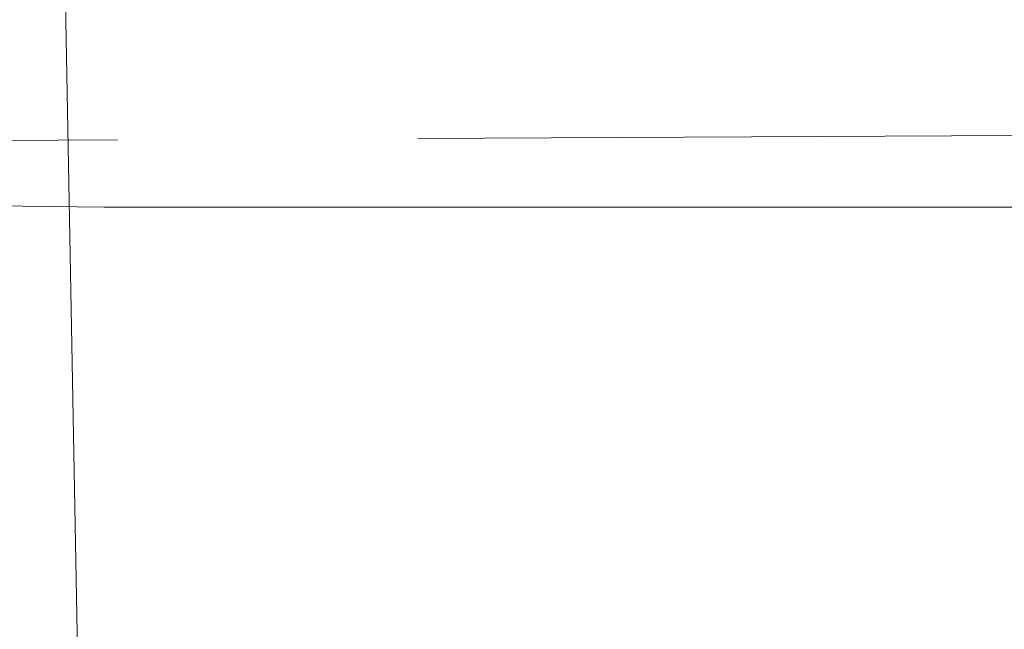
# Model space of a CAD drawing. Header units: metres. Extents: x 5504996 to 5514259, y 5943254 to 5951281.
# Tile 342 of 656: x 5509701.44 to 5509703.08, y 5948020.32 to 5948021.33. Entities that reach past the tile are written whole.
import ezdxf

# ---------------------------------------------------------------- set-up
doc = ezdxf.new("R2010")
doc.units = ezdxf.units.M
doc.linetypes.add('L_0_04', pattern=[1.5, 1, -0.5])
for name, color, linetype, lineweight, true_color in [('GES_PrzewodGazowy', 7, 'CONTINUOUS', 18, 0xbfbf00), ('GES_PrzewodWodociagowy', 5, 'CONTINUOUS', 18, 0x0000ff), ('OT_ZagospodarowanieTerenu', 7, 'CONTINUOUS', 18, 0x000000)]:
    doc.layers.add(name, color=color, linetype=linetype, lineweight=lineweight, true_color=true_color)

msp = doc.modelspace()

# ---------------------------------------------------------------- linework, layer by layer
at = {"layer": 'GES_PrzewodGazowy', "color": 52, "linetype": 'Continuous', "lineweight": 18, "true_color": 0xbfbf00, "flags": 128}
msp.add_lwpolyline([(5509698.41, 5948022.32), (5509698.4, 5948021.85), (5509697.45, 5948021.07), (5509701.58, 5948021.02), (5509704.12, 5948021.02), (5509703.53, 5948009.45), (5509704.29, 5948009.41)], dxfattribs=at)
at = {"layer": 'GES_PrzewodWodociagowy', "color": 5, "linetype": 'Continuous', "lineweight": 18, "true_color": 0x0000ff, "flags": 128}
msp.add_lwpolyline([(5509701.5, 5948022.2), (5509701.75, 5948008.71)], dxfattribs=at)
at = {"layer": 'OT_ZagospodarowanieTerenu', "color": 18, "linetype": 'L_0_04', "lineweight": 18, "true_color": 0x000000, "flags": 128}
msp.add_lwpolyline([(5509705.44, 5948021.15), (5509710.9, 5948021.09), (5509730.85, 5948021.07), (5509729.71, 5947990.25), (5509728.86, 5947967.36), (5509702.35, 5947965.54), (5509702.46, 5947972.82), (5509696.24, 5947972.91), (5509697.04, 5948021.11)], close=True, dxfattribs=at)

doc.saveas('drawing.dxf')
